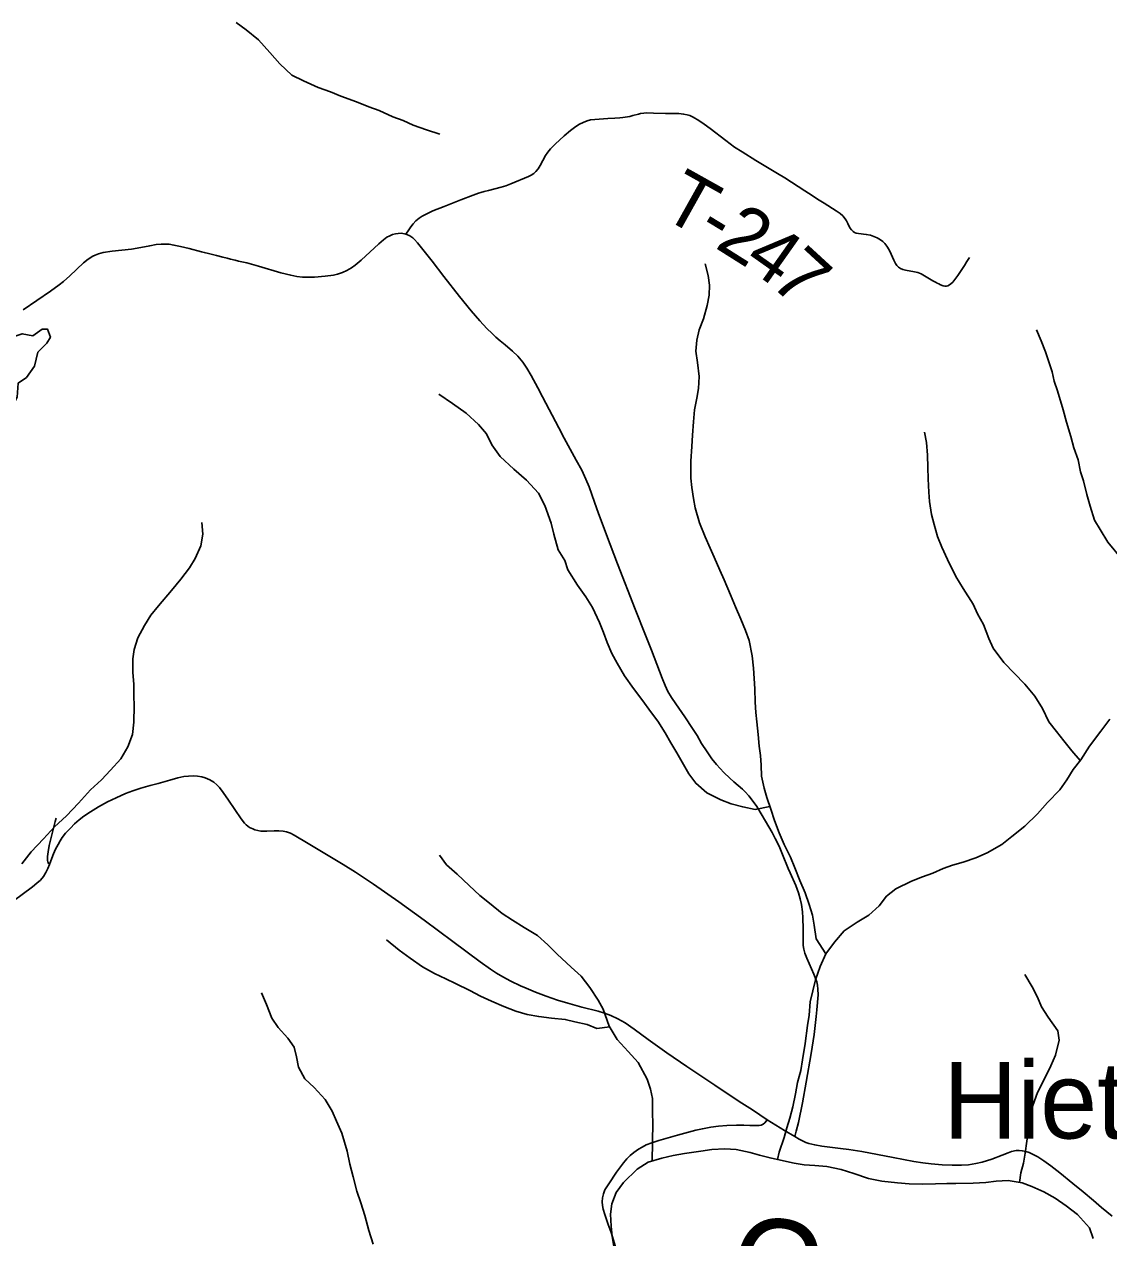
# Model space of a CAD drawing. Extents: x 1451455 to 1749751, y 218250 to 574981.
# Drawn here: x 1612692 to 1618595, y 264653 to 271255 of the extents above; entities that cross this region are included whole.
import ezdxf

# ---------------------------------------------------------------- set-up
doc = ezdxf.new("R2010")
doc.units = 0
for name, color, linetype in [('GM_X_County_Road', 7, 'Continuous'), ('GM_X_Minor_Lake', 7, 'Continuous'), ('GM_X_Minor_River', 7, 'Continuous'), ('GM_X_Minor_River_Text', 7, 'Continuous'), ('GM_X_Township_Road', 7, 'Continuous'), ('GM_X_Township_Road_Text', 7, 'Continuous'), ('GM_X_Township_ROW', 7, 'Continuous'), ('GM_X_Unincorporated_Text', 7, 'Continuous')]:
    doc.layers.add(name, color=color, linetype=linetype)

msp = doc.modelspace()

# ---------------------------------------------------------------- linework, layer by layer
at = {"layer": 'GM_X_County_Road'}
for points in [[(1612686.7, 269702.1), (1612835.7, 269803.5), (1612883.1, 269838), (1612905.8, 269856.4), (1612940, 269886.6), (1613014.2, 269956.4), (1613039.9, 269977.5), (1613065.4, 269993.7), (1613077.6, 269999.3), (1613096.4, 270006.4), (1613122.4, 270013.1), (1613171.4, 270019.8), (1613223.4, 270025.4), (1613275.2, 270032), (1613307.5, 270037), (1613375, 270050), (1613410.8, 270056), (1613437.3, 270058.8), (1613460.7, 270059.4), (1613480.7, 270057.9), (1613506.8, 270053.7), (1613542, 270046.5), (1613589.7, 270034.6), (1613656.3, 270017.5), (1613672.2, 270013.8), (1613694.3, 270008), (1613738.7, 269997), (1613773.6, 269988.3), (1613795.9, 269983.3), (1613814.7, 269977.8), (1613840, 269971.8), (1613859, 269966.8), (1613903.7, 269956.6), (1613967.1, 269939.5), (1614089.5, 269903.3), (1614143.2, 269889.7), (1614175.1, 269883.6), (1614207.3, 269879.8), (1614239.7, 269878.5), (1614272.1, 269879.6), (1614330.7, 269884.9), (1614375.9, 269890.4), (1614397.7, 269894.8), (1614424.6, 269904.2), (1614448, 269914.8), (1614473.1, 269929.4), (1614494, 269944.4), (1614526.1, 269971.8), (1614621.9, 270061.3), (1614647.2, 270082.8), (1614666.6, 270096.2), (1614681.5, 270104.2), (1614697.1, 270110.6), (1614713.6, 270115.2), (1614727.1, 270117.2), (1614744.1, 270117.7), (1614761.2, 270115), (1614769.7, 270112.5)], [(1614769.7, 270112.5), (1614774.3, 270111.2), (1614790, 270104.5), (1614806.7, 270092.7), (1614816.5, 270083.3), (1614832.2, 270065.7), (1614911.9, 269965.5), (1614976.5, 269882.7), (1615061.5, 269774.6), (1615125.1, 269695.3), (1615172.3, 269641.1), (1615210.2, 269600.5), (1615238.2, 269573.1), (1615259.8, 269553.3), (1615281.7, 269533.6), (1615309.2, 269510.6), (1615349.6, 269476.8), (1615378.2, 269449.3), (1615405.7, 269416), (1615428, 269383.2), (1615451.2, 269343.3), (1615487, 269276.8), (1615513, 269227.5), (1615601.5, 269059.2), (1615630.5, 269004.1), (1615696.9, 268883.5), (1615727, 268828.8), (1615749.4, 268781), (1615766.6, 268738.2), (1615796.4, 268654.6), (1615817.4, 268592.6), (1615881, 268424.1), (1615921.3, 268320.3), (1616017.2, 268072.5), (1616072.8, 267932.2), (1616106, 267850.1), (1616163.4, 267696.7), (1616179.8, 267657.7), (1616195.6, 267625.7), (1616215.5, 267592.2), (1616239.1, 267557.1), (1616288.4, 267487.6), (1616302.8, 267465.6), (1616315.3, 267446.2), (1616354.1, 267385.2), (1616379.2, 267342.9), (1616409.3, 267296.1), (1616435.4, 267258.8), (1616459.8, 267228.3), (1616499.3, 267185.1), (1616532.3, 267153.7), (1616554.2, 267134.1), (1616601.4, 267093.3), (1616615.8, 267079.6), (1616636.1, 267057.8), (1616654.8, 267034.5), (1616679.1, 266999.1), (1616726.9, 266920.4), (1616763.2, 266857.9), (1616780.1, 266825.8), (1616800.3, 266784.3), (1616819.8, 266739), (1616850.4, 266662.9), (1616860.4, 266638.7), (1616890.9, 266569.7), (1616906.4, 266529.6), (1616916.2, 266497.9), (1616923.3, 266465.4), (1616928.3, 266426), (1616930.5, 266393.1), (1616932, 266333.8), (1616931, 266265), (1616932.2, 266242.6), (1616935.4, 266223.8), (1616941.1, 266202.2), (1616951.1, 266175), (1616989.7, 266088.1), (1617006.1, 266044.7), (1617009.8, 266028.1), (1617012.3, 266004.8), (1617012.5, 265974.7), (1617006.4, 265892.9), (1617003.2, 265856.8), (1616990.7, 265759), (1616975.4, 265655), (1616948.2, 265499.8), (1616927.3, 265386.8), (1616905.9, 265280.6), (1616893.9, 265232.6), (1616886.8, 265203.5)], [(1612829.2, 266684.7), (1612842.3, 266718.5), (1612851.5, 266741.2), (1612863.1, 266767.3), (1612876.3, 266792.8), (1612887.5, 266812.5), (1612899.2, 266830.6), (1612917.5, 266854.3), (1612943.6, 266881.9), (1612966.6, 266905.2), (1612991.1, 266926.9), (1613017, 266946.8), (1613052.3, 266970.5), (1613097, 266997.7), (1613145.7, 267024.5), (1613192.6, 267047.4), (1613243.6, 267069.7), (1613283.4, 267084.9), (1613326.9, 267099.2), (1613377.4, 267113.2), (1613421.6, 267125.1), (1613484.6, 267142.6), (1613528.8, 267155.1), (1613560.7, 267162), (1613586.8, 267164.9), (1613613, 267165.5), (1613635.9, 267163.9), (1613658.5, 267160.2), (1613677.5, 267155.1), (1613701.8, 267145.2), (1613724, 267131.4), (1613741.3, 267116.5), (1613754.5, 267102), (1613774.6, 267076.1), (1613804.5, 267033), (1613872.4, 266932.3), (1613891, 266909.3), (1613900.3, 266900.2), (1613918.2, 266886), (1613935.6, 266877.3), (1613947.6, 266872.2), (1613979.6, 266865.8), (1614012.3, 266865.8), (1614051.7, 266867.9), (1614077.9, 266867.9), (1614100.7, 266865.8), (1614120, 266862.1), (1614141.8, 266854.7), (1614162.1, 266844.2), (1614237.8, 266798.3), (1614428.9, 266684), (1614495.5, 266642.2), (1614593.5, 266576.5), (1614730.3, 266480.2), (1614868.9, 266380.9), (1615024.3, 266265.7), (1615173.8, 266153.6), (1615229.9, 266113.7), (1615262.8, 266092.2), (1615296.7, 266072.3), (1615340.3, 266049.6), (1615393.8, 266024.6), (1615424.8, 266011.3)], [(1612632, 266484.4), (1612736.8, 266561.7), (1612761.5, 266581.8), (1612780.1, 266599.3), (1612796.6, 266618.9), (1612810.3, 266640.5), (1612820.6, 266662.8), (1612829.2, 266684.7)], [(1615424.8, 266011.3), (1615475.1, 265989.7), (1615533, 265966.8), (1615595, 265945.6), (1615651.5, 265928.7), (1615727.4, 265908.6), (1615816.1, 265885.2), (1615850.6, 265874.9), (1615884.6, 265862.8), (1615923.3, 265845), (1615963, 265821.9), (1616011.6, 265788.5), (1616088.4, 265732.2), (1616189.6, 265659.8), (1616297.7, 265585.6), (1616450.5, 265483.9), (1616583.5, 265394.4), (1616655.3, 265348.7), (1616736.3, 265295.3)], [(1616736.3, 265295.3), (1616829.9, 265237), (1616886.8, 265203.5)], [(1616886.8, 265203.5), (1616909, 265190.5), (1616932.5, 265178.7), (1616947, 265172.1), (1616963, 265166.6), (1616994.6, 265158.2), (1617033.4, 265151.7), (1617134.4, 265139.6), (1617179.9, 265133.6), (1617251.1, 265121.7), (1617421.8, 265089), (1617534.6, 265067.8), (1617583.2, 265060.3), (1617628.8, 265054.9), (1617687.7, 265050.2), (1617743.4, 265047.6), (1617792.6, 265047.5), (1617831.8, 265050.4), (1617870.7, 265056.5), (1617905.8, 265064.8), (1617958.9, 265081.7), (1618014.1, 265102.8), (1618047.6, 265116.1), (1618066.1, 265121.8), (1618091.5, 265127.1), (1618107.9, 265128.2), (1618124.2, 265127), (1618143.5, 265122.8), (1618162.1, 265116.5), (1618183, 265107.1), (1618208.8, 265092.7), (1618241.9, 265071.3), (1618279.3, 265044.6), (1618328.4, 265006.2), (1618399.7, 264948.4), (1618455.9, 264903.2), (1618511.1, 264856.7), (1618556.2, 264818.7), (1618613.9, 264770.3)]]:
    msp.add_lwpolyline(points, dxfattribs=at)
at = {"layer": 'GM_X_Minor_Lake'}
msp.add_lwpolyline([(1612508.4, 269243), (1612558.2, 269226.3), (1612595.7, 269183.8), (1612635.9, 269191.3), (1612654.4, 269227.1), (1612659.4, 269303.2), (1612703.8, 269332.7), (1612748.7, 269394.2), (1612765.7, 269470.2), (1612814.4, 269519.6), (1612834.9, 269553.4), (1612819.4, 269595.7), (1612789.4, 269596.1), (1612738.9, 269560.7), (1612681, 269571.4), (1612598.5, 269544.4), (1612527.9, 269503.2), (1612485.6, 269483.8), (1612425.1, 269456.5)], dxfattribs=at)
at = {"layer": 'GM_X_Minor_River'}
for points in [[(1613844.8, 271263.8), (1613900.3, 271225.1), (1613967.7, 271170.1), (1614028.8, 271101.2), (1614084.1, 271040.4), (1614149.3, 270977.4), (1614213, 270946.6), (1614292.6, 270911.5), (1614358.3, 270886.6), (1614416.1, 270863.8), (1614499.8, 270832.7), (1614567.5, 270805.8), (1614623.3, 270785), (1614698.9, 270752), (1614754.7, 270731.3), (1614808.5, 270706.5), (1614882.2, 270681.5), (1614954, 270656.6)], [(1617055.1, 266197.4), (1617002.1, 266280.3), (1616991.1, 266354.5), (1616981.8, 266408.8), (1616964.6, 266467.1), (1616943.4, 266529.5), (1616914.2, 266596), (1616887.1, 266666.5), (1616861.9, 266722.9), (1616828.8, 266793.5), (1616801.6, 266855.9), (1616776.4, 266922.4), (1616755.2, 266984.7), (1616734, 267049.1), (1616718.7, 267099.4), (1616705.5, 267163.7), (1616702.3, 267223.9), (1616699, 267276), (1616691.7, 267328.2), (1616686.5, 267390.4), (1616679.5, 267460.6), (1616674.1, 267510.8), (1616670.9, 267566.9), (1616667.8, 267639.1), (1616661.3, 267751.4), (1616654.2, 267819.6), (1616637.3, 267902), (1616618, 267956.3), (1616592.8, 268018.8), (1616563.6, 268085.3), (1616536.5, 268151.7), (1616501.5, 268232.3), (1616478.2, 268284.7), (1616447.1, 268355.2), (1616425.7, 268405.6), (1616398.5, 268466.1), (1616367.5, 268542.6), (1616344.6, 268625.1), (1616335.2, 268675.3), (1616326, 268735.5), (1616320.7, 268785.7), (1616319.9, 268877.8), (1616325, 268958), (1616329.8, 269020), (1616334.7, 269092.1), (1616339.6, 269158.1), (1616352.5, 269220.1), (1616361.2, 269274.1), (1616366.1, 269338.1), (1616357.1, 269414.4), (1616347.9, 269476.6), (1616352.7, 269536.7), (1616365.4, 269592.6), (1616388.3, 269652.5), (1616409.2, 269724.3), (1616420, 269780.3), (1616422.7, 269836.4), (1616415.4, 269888.5), (1616398.2, 269950.9)], [(1618667.4, 268343), (1618590.6, 268438.1), (1618547.5, 268506.8), (1618518.1, 268557.3), (1618493.1, 268633.8), (1618475.9, 268696.1), (1618456.9, 268770.5), (1618441.5, 268820.8), (1618428.4, 268885), (1618405.2, 268951.5), (1618388, 269011.8), (1618365, 269090.2), (1618345.9, 269156.6), (1618315.2, 269261.2), (1618297.9, 269313.5), (1618286.6, 269363.8), (1618269.3, 269418.1), (1618250, 269472.4), (1618226.8, 269532.8), (1618201.5, 269593.3)], [(1616750.7, 266998.5), (1616671.1, 266983.8), (1616603.2, 266996.7), (1616539.4, 267013.5), (1616483.6, 267036.3), (1616408, 267073.3), (1616346.6, 267126.2), (1616309.3, 267176.8), (1616279.9, 267227.2), (1616244.7, 267291.8), (1616211.4, 267346.3), (1616180.1, 267400.8), (1616140.9, 267463.5), (1616101.5, 267516.1), (1616058.3, 267574.7), (1616009.1, 267641.5), (1615960, 267710.2), (1615918.8, 267778.9), (1615889.5, 267831.3), (1615864.3, 267891.8), (1615845, 267946.1), (1615823.7, 268000.5), (1615784.7, 268081.1), (1615749.4, 268139.7), (1615704.2, 268204.4), (1615651.3, 268287.2), (1615633.9, 268337.5), (1615598.7, 268396.1), (1615573.8, 268480.6), (1615560.5, 268540.9), (1615525.8, 268637.5), (1615490.6, 268704.1), (1615425.5, 268775), (1615356.2, 268834), (1615283, 268903.1), (1615237.8, 268967.8), (1615208.6, 269026.3), (1615165.2, 269076.9), (1615098, 269139.9), (1615022.6, 269190.9), (1614949.2, 269242)], [(1618439.7, 267249.9), (1618393.3, 267302.5), (1618350, 267357.2), (1618310.6, 267407.8), (1618269.3, 267460.4), (1618234.2, 267533), (1618193, 267599.6), (1618137.8, 267664.4), (1618023.3, 267782.1), (1617966.2, 267861), (1617942.9, 267913.4), (1617913.9, 267989.9), (1617880.6, 268048.4), (1617857.3, 268100.8), (1617802.4, 268185.7), (1617763.2, 268250.3), (1617716.4, 268343.1), (1617687.2, 268409.6), (1617662, 268468), (1617644.8, 268534.4), (1617629.5, 268588.6), (1617618.5, 268658.9), (1617615.1, 268709.1), (1617612.1, 268781.2), (1617610.9, 268843.4), (1617607.8, 268911.5), (1617602.7, 268979.7), (1617591.4, 269036)], [(1612678.6, 266688), (1612729.6, 266753.5), (1612796.6, 266822.8), (1612857.5, 266888.1), (1612922.4, 266949.4), (1612987.4, 267016.7), (1613052.4, 267090), (1613113.2, 267145.3), (1613162, 267196.8), (1613218.8, 267258.2), (1613255.8, 267323.9), (1613280.7, 267391.7), (1613289.6, 267457.7), (1613290.8, 267547.8), (1613289.5, 267602), (1613288.3, 267664.1), (1613283.2, 267728.3), (1613284.1, 267802.4), (1613290.8, 267854.4), (1613309.7, 267916.3), (1613346.6, 267984), (1613381.4, 268039.6), (1613422.1, 268091.2), (1613493.3, 268174.5), (1613544.2, 268235.9), (1613591.1, 268297.5), (1613621.8, 268349.2), (1613652.7, 268416.9), (1613663.6, 268480.9), (1613658.4, 268545.1)], [(1616792.2, 265078.9), (1616800.5, 265118.7), (1616827.6, 265198.5), (1616842.3, 265250.4), (1616859, 265304.3), (1616875.8, 265366.2), (1616890.8, 265436.1), (1616901.6, 265498.1), (1616918.5, 265564), (1616927.3, 265622), (1616942.5, 265710), (1616955.8, 265808), (1616964.6, 265864), (1616969.5, 265936), (1616984.3, 265996), (1616999.1, 266055.9), (1617024.2, 266129.7), (1617055.1, 266197.4), (1617102, 266261), (1617154.9, 266322.4), (1617225.6, 266369.6), (1617288.2, 266408.9), (1617344.9, 266458.2), (1617385.6, 266511.8), (1617436.2, 266551.3), (1617520.9, 266592.3), (1617581.3, 266617.5), (1617637.6, 266636.9), (1617694, 266662.2), (1617744.3, 266679.6), (1617802.6, 266696.9), (1617871, 266720.1), (1617933.4, 266747.3), (1618012.1, 266792.4), (1618066.7, 266835.8), (1618137.6, 266893), (1618206.5, 266960.2), (1618261.4, 267021.7), (1618328.4, 267090.9), (1618367.2, 267144.5), (1618402, 267200.2), (1618442.7, 267253.8), (1618489.7, 267327.3), (1618550.9, 267408.7), (1618599.8, 267474.2)], [(1616109.3, 265069.9), (1616113.8, 265277.7), (1616112.5, 265329.8), (1616111.6, 265410), (1616100.2, 265462.2), (1616082.9, 265516.5), (1616034.1, 265607.3), (1615978.8, 265666.1), (1615919.6, 265731), (1615876.5, 265803.7), (1615843.7, 265896.3), (1615816.4, 265946.7), (1615771.2, 266015.4), (1615724, 266076.1), (1615668.6, 266124.9), (1615593.4, 266196), (1615542, 266246.8), (1615486.6, 266297.6), (1615413.1, 266340.6), (1615349.6, 266381.5), (1615294, 266418.2), (1615224.7, 266473.2), (1615171.2, 266516), (1615113.8, 266568.8), (1615048.6, 266631.8), (1614991.2, 266682.6), (1614951.9, 266735.2)], [(1615878.5, 265800.4), (1615808.3, 265792.5), (1615756.5, 265813.2), (1615688.6, 265828.1), (1615636.7, 265840.8), (1615562.8, 265847.8), (1615492.8, 265856.7), (1615428.9, 265867.5), (1615367, 265886.3), (1615303.3, 265911.2), (1615235.6, 265940.1), (1615175.9, 265966.9), (1615118.2, 265997.7), (1615038.7, 266036.8), (1614986.9, 266061.5), (1614925.3, 266090.3), (1614859.7, 266127.2), (1614792.2, 266174.2), (1614732.7, 266217), (1614663.4, 266274)], [(1618109.3, 264954), (1618116.5, 265005.7), (1618131.2, 265059.6), (1618139.9, 265113.6), (1618148.8, 265179.6), (1618157.6, 265237.6), (1618168.7, 265319.6), (1618181.4, 265373.6), (1618206.4, 265443.4), (1618241.3, 265511.1), (1618280.4, 265588.7), (1618305.2, 265646.5), (1618324.3, 265728.4), (1618317, 265778.6), (1618265.9, 265853.4), (1618228.6, 265910), (1618207.3, 265962.4), (1618178, 266018.8), (1618138.8, 266085.5)], [(1614591.3, 264617.8), (1614568.3, 264692.2), (1614545.3, 264774.7), (1614524.2, 264843.1), (1614503.1, 264907.5), (1614482, 264983.9), (1614465, 265054.2), (1614449.9, 265124.5), (1614421.2, 265223.1), (1614392, 265287.6), (1614368.7, 265342), (1614329.5, 265404.6), (1614270.3, 265471.5), (1614218.9, 265518.2), (1614185.6, 265580.8), (1614174.4, 265637), (1614161.1, 265689.3), (1614127.7, 265739.8), (1614074.4, 265796.6), (1614039, 265847.1), (1614010, 265921.6), (1613982.8, 265986.1)], [(1618510.2, 264650), (1618490.9, 264706.4), (1618423.8, 264779.4), (1618362.3, 264826.2), (1618302.8, 264869.1), (1618241.2, 264903.9), (1618175.6, 264932.8), (1618123.7, 264951.5), (1618047.8, 264964.5), (1617981.7, 264961.3), (1617925.6, 264954), (1617857.4, 264950.9), (1617763.3, 264948.1), (1617713.2, 264948.7), (1617651.2, 264947.5), (1617579, 264944.4), (1617509, 264947.3), (1617445, 264952.1), (1617359, 264961.3), (1617287.1, 264976.2), (1617207.4, 265003.3), (1617137.6, 265024.2), (1617059.7, 265041.2), (1616995.7, 265046), (1616937.7, 265050.8), (1616881.8, 265059.5), (1616823.9, 265072.3), (1616752, 265087.2), (1616694.1, 265102), (1616642.3, 265116.7), (1616566.4, 265133.7), (1616504.4, 265136.5), (1616434.2, 265133.3), (1616374.1, 265124.1), (1616285.8, 265111.2), (1616223.6, 265100), (1616163.3, 265086.7), (1616088.9, 265063.6), (1616028.4, 265026.3), (1615953.3, 264953.1), (1615914.5, 264899.5), (1615889.7, 264837.7), (1615882.9, 264781.7), (1615886.1, 264715.5), (1615891.4, 264661.4), (1615902.5, 264595.1)]]:
    msp.add_lwpolyline(points, dxfattribs=at)
at = {"layer": 'GM_X_Township_Road'}
for points in [[(1614769.7, 270112.5), (1614785.4, 270136.8), (1614795.9, 270153.2), (1614808.2, 270168.5), (1614824.2, 270184.9), (1614841.7, 270199.6), (1614857.7, 270210.8), (1614886.4, 270226.2), (1614916.5, 270239.1), (1614977.5, 270263), (1615068.6, 270300.1), (1615135.2, 270325.6), (1615164.8, 270336.8), (1615177.4, 270340.3), (1615196.3, 270345.3), (1615218.4, 270351), (1615288.3, 270368.1), (1615313.2, 270376.2), (1615340.5, 270387.2), (1615437.4, 270426.5), (1615452, 270433.7), (1615465.4, 270443.1), (1615477.4, 270454.2), (1615490.1, 270469.2), (1615500.8, 270485.7), (1615529.9, 270540.7), (1615542.4, 270559.9), (1615557, 270577.6), (1615582.2, 270603.3), (1615630.5, 270647.8), (1615665.8, 270677.1), (1615694.6, 270698.6), (1615714, 270710.8), (1615734.5, 270721), (1615755.9, 270729.2), (1615774.9, 270734.2), (1615797.6, 270737.7), (1615869.3, 270742.7), (1615907.3, 270743.7), (1615933.3, 270745.3), (1615949.5, 270747.2), (1615975.3, 270751), (1615988.2, 270753.6), (1616004.1, 270757.7), (1616035.7, 270766.5), (1616045.4, 270768.6), (1616064.8, 270771.4), (1616077.8, 270772.5), (1616116.8, 270771.8), (1616182.1, 270769.4), (1616254.2, 270768.6), (1616280.4, 270766.7), (1616299.6, 270762.9), (1616315, 270757.8), (1616332.6, 270749.4), (1616363.7, 270731.5), (1616393.6, 270711.4), (1616425.2, 270688.1), (1616511.3, 270622.8), (1616558.3, 270587.2), (1616599.2, 270560.1), (1616674.2, 270513.5), (1616791.9, 270443), (1616831.4, 270419.8), (1616941.6, 270349.3), (1616979.8, 270323.9), (1616987.6, 270318.1), (1616996.1, 270313.2), (1617009.9, 270304.3), (1617045.5, 270281.5), (1617111.8, 270240.1), (1617133.1, 270225.1), (1617147.4, 270211.9), (1617160.2, 270197), (1617167.5, 270186.2), (1617175, 270171.7), (1617186.5, 270148.1), (1617193.8, 270137.3), (1617203, 270128), (1617211.2, 270122.6), (1617220.2, 270118.9), (1617233, 270116.2), (1617275.2, 270111.6), (1617297.6, 270107), (1617316.1, 270100.9), (1617334, 270092.7), (1617352.3, 270082.3), (1617364.6, 270073.2), (1617375.8, 270062.1), (1617387.5, 270046.9), (1617399.2, 270027.5), (1617410.2, 270003.9), (1617424.2, 269970.7), (1617433.6, 269953.4), (1617441.5, 269943), (1617451, 269934), (1617461.8, 269926.7), (1617473.6, 269921.3), (1617489.3, 269917), (1617536.9, 269908.6), (1617555.4, 269903.6), (1617573.3, 269896.6), (1617601.7, 269881.1), (1617638.2, 269859.4), (1617655.5, 269849.5), (1617661.3, 269847), (1617670.1, 269842.3), (1617678.9, 269838.2), (1617694, 269831.9), (1617703.6, 269829.9), (1617710, 269829.8), (1617719.5, 269832.2), (1617728.2, 269836.6), (1617736.1, 269842.6), (1617746.4, 269852), (1617773.7, 269888.9), (1617809.8, 269943.2), (1617822.5, 269963.5), (1617836.3, 269985.7)], [(1615910.6, 264603), (1615886, 264681.2), (1615871.2, 264724.7), (1615851.6, 264780.5), (1615843.7, 264808.9), (1615840.1, 264828.2), (1615838.4, 264847.8), (1615839.6, 264870.6), (1615844.5, 264892.9), (1615853, 264914.1), (1615873.7, 264947.5), (1615916.4, 265009.7), (1615953.1, 265060), (1615972.1, 265082.5), (1615990.6, 265101.1), (1616010.8, 265117.8), (1616034.8, 265134.9), (1616054.5, 265146.5), (1616078, 265158), (1616108.4, 265170.4), (1616145.8, 265182.7), (1616246.8, 265211.1), (1616348.2, 265238.1), (1616383.4, 265246.2), (1616428.5, 265254.4), (1616470.8, 265259.8), (1616516.6, 265263.2), (1616569, 265265), (1616608.4, 265265.2), (1616641.1, 265264.8), (1616679.4, 265263.3), (1616691.3, 265264.2), (1616702.7, 265266.5), (1616713.3, 265271.2), (1616722.7, 265277.7), (1616736.3, 265295.3)]]:
    msp.add_lwpolyline(points, dxfattribs=at)
at = {"layer": 'GM_X_Township_ROW'}
msp.add_lwpolyline([(1612829.2, 266684.7), (1612825.1, 266689.2), (1612822.1, 266694.1), (1612819.9, 266698.9), (1612818.8, 266706), (1612818.4, 266716.1), (1612818.8, 266727.6), (1612822.2, 266753.3), (1612828, 266786.5), (1612845.5, 266860.2), (1612860.7, 266917.2), (1612866.9, 266935.9)], dxfattribs=at)

# ---------------------------------------------------------------- texts
at = {"layer": 'GM_X_Minor_River_Text'}
msp.add_text('Creek', height=499.98, rotation=351.3826, dxfattribs=at).set_placement((1616504.6, 264294.1))
at = {"layer": 'GM_X_Township_Road_Text'}
for s, rotation, p in [('T', 330.79493, (1616147.5, 270214.4)), ('-', 328.72197, (1616340.9, 270106.3)), ('2', 327.76569, (1616445.1, 270043.1)), ('4', 324.74771, (1616597.9, 269946.8)), ('7', 317.44225, (1616741, 269846.5))]:
    msp.add_text(s, height=300, rotation=rotation, dxfattribs=at).set_placement(p)
at = {"layer": 'GM_X_Unincorporated_Text'}
msp.add_text('Hiett', height=417, rotation=0.00001, dxfattribs=at).set_placement((1617695, 265193.2))

doc.saveas('drawing.dxf')
